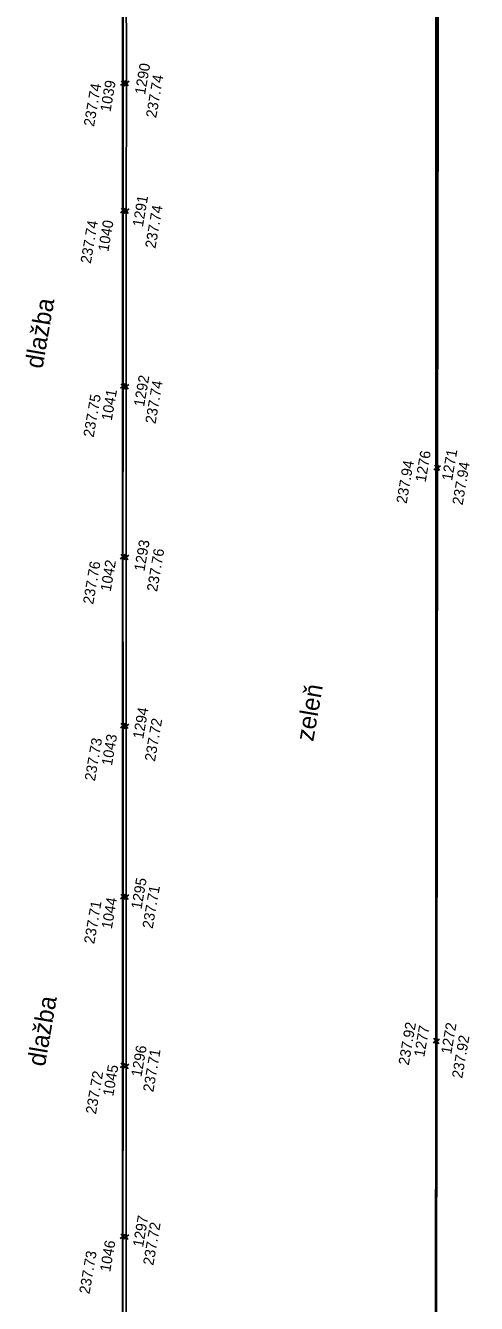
# Model space of a CAD drawing. Extents: x -264205 to -263659, y -1242401 to -1241986.
# Drawn here: x -263785.9 to -263764.7, y -1242184 to -1242123.8 of the extents above; entities that cross this region are included whole.
import ezdxf

# ---------------------------------------------------------------- set-up
doc = ezdxf.new("R2010")
doc.units = 0
for name, color, linetype in [('BOD_CISLO_2-4', 7, 'Continuous'), ('BOD_SYMBOL_2-4', 7, 'Continuous'), ('BOD_VYSKA_2-4', 7, 'Continuous'), ('POPIS_2-4', 7, 'Continuous'), ('PROJEKT_OBRUBNIKY_KOMUNIKACIE', 7, 'Continuous'), ('SITUACIA_DSP_2D', 7, 'Continuous'), ('SO_20-4_OBRUBNIKY_HORNA_HRANA', 7, 'Continuous')]:
    doc.layers.add(name, color=color, linetype=linetype)

msp = doc.modelspace()

# ---------------------------------------------------------------- linework, layer by layer
at = {"layer": 'BOD_SYMBOL_2-4'}
for p, q in [((-263781.243, -1242126.622), (-263781.423, -1242126.366)), ((-263781.097, -1242126.613), (-263781.277, -1242126.357)), ((-263781.205, -1242126.404), (-263781.461, -1242126.584)), ((-263781.059, -1242126.395), (-263781.315, -1242126.575)), ((-263781.205, -1242132.41), (-263781.461, -1242132.59)), ((-263781.243, -1242132.628), (-263781.423, -1242132.372)), ((-263781.062, -1242132.409), (-263781.318, -1242132.589)), ((-263781.1, -1242132.627), (-263781.28, -1242132.371)), ((-263781.214, -1242140.684), (-263781.47, -1242140.864)), ((-263781.252, -1242140.902), (-263781.432, -1242140.646)), ((-263781.069, -1242140.681), (-263781.325, -1242140.861)), ((-263781.107, -1242140.899), (-263781.287, -1242140.643)), ((-263766.415, -1242144.52), (-263766.671, -1242144.7)), ((-263766.453, -1242144.738), (-263766.633, -1242144.482)), ((-263766.365, -1242144.52), (-263766.621, -1242144.7)), ((-263766.403, -1242144.738), (-263766.583, -1242144.482)), ((-263781.219, -1242148.727), (-263781.475, -1242148.907)), ((-263781.257, -1242148.945), (-263781.437, -1242148.689)), ((-263781.073, -1242148.727), (-263781.329, -1242148.907)), ((-263781.111, -1242148.945), (-263781.291, -1242148.689)), ((-263781.214, -1242156.691), (-263781.47, -1242156.871)), ((-263781.252, -1242156.909), (-263781.432, -1242156.653)), ((-263781.073, -1242156.687), (-263781.329, -1242156.867)), ((-263781.111, -1242156.905), (-263781.291, -1242156.649)), ((-263781.216, -1242164.74), (-263781.472, -1242164.92)), ((-263781.254, -1242164.958), (-263781.434, -1242164.702)), ((-263781.072, -1242164.741), (-263781.328, -1242164.921)), ((-263781.11, -1242164.959), (-263781.29, -1242164.703)), ((-263766.455, -1242171.536), (-263766.711, -1242171.716)), ((-263766.493, -1242171.754), (-263766.673, -1242171.498)), ((-263766.405, -1242171.536), (-263766.661, -1242171.716)), ((-263766.443, -1242171.754), (-263766.623, -1242171.498)), ((-263781.217, -1242172.697), (-263781.473, -1242172.877)), ((-263781.255, -1242172.915), (-263781.435, -1242172.659)), ((-263781.072, -1242172.722), (-263781.328, -1242172.902)), ((-263781.11, -1242172.94), (-263781.29, -1242172.684)), ((-263781.22, -1242180.754), (-263781.476, -1242180.934)), ((-263781.258, -1242180.972), (-263781.438, -1242180.716)), ((-263781.077, -1242180.768), (-263781.333, -1242180.948)), ((-263781.115, -1242180.986), (-263781.295, -1242180.73))]:
    msp.add_line(p, q, dxfattribs=at)
at = {"layer": 'PROJEKT_OBRUBNIKY_KOMUNIKACIE'}
for p, q in [((-263766.58, -1242144.85), (-263766.58, -1242074.389)), ((-263766.58, -1242201.01), (-263766.58, -1242144.85))]:
    msp.add_line(p, q, dxfattribs=at)
msp.add_lwpolyline([(-263766.58, -1242083.485), (-263766.58, -1242201.01), (-263749.879, -1242212.113), (-263758.153, -1242224.365), (-263781.364, -1242208.936), (-263781.371, -1242084.903), (-263766.58, -1242083.485)], dxfattribs=at)
at = {"layer": 'SITUACIA_DSP_2D'}
for p, q in [((-263766.58, -1242144.85), (-263766.58, -1242074.389)), ((-263766.58, -1242083.485), (-263766.58, -1242201.01)), ((-263781.364, -1242208.936), (-263781.371, -1242084.903)), ((-263766.58, -1242201.01), (-263766.58, -1242144.85))]:
    msp.add_line(p, q, dxfattribs=at)
at = {"layer": 'SO_20-4_OBRUBNIKY_HORNA_HRANA'}
for points in [[(-263766.587, -1242077.959), (-263766.469, -1242083.522), (-263773.438, -1242084.169), (-263781.388, -1242084.901), (-263781.386, -1242085.716), (-263781.367, -1242092.693), (-263781.36, -1242099.718), (-263781.342, -1242106.76), (-263781.33, -1242113.728), (-263781.339, -1242120.772), (-263781.333, -1242126.494), (-263781.333, -1242132.5), (-263781.342, -1242140.774), (-263781.347, -1242148.817), (-263781.342, -1242156.781), (-263781.344, -1242164.83), (-263781.345, -1242172.787), (-263781.348, -1242180.844), (-263781.347, -1242189.849), (-263781.345, -1242197.855), (-263781.34, -1242203.874), (-263781.34, -1242208.844)], [(-263766.421, -1242083.663), (-263773.417, -1242084.312), (-263781.245, -1242085.033), (-263781.241, -1242085.71), (-263781.224, -1242092.7), (-263781.216, -1242099.721), (-263781.198, -1242106.757), (-263781.186, -1242113.724), (-263781.193, -1242120.791), (-263781.187, -1242126.485), (-263781.19, -1242132.499), (-263781.197, -1242140.771), (-263781.201, -1242148.817), (-263781.201, -1242156.777), (-263781.2, -1242164.831), (-263781.2, -1242172.812), (-263781.205, -1242180.858), (-263781.203, -1242189.85), (-263781.198, -1242197.862), (-263781.196, -1242203.867), (-263781.193, -1242208.803)], [(-263766.471, -1242083.668), (-263766.506, -1242116.681), (-263766.543, -1242144.61), (-263766.583, -1242171.626), (-263766.61, -1242199.584)], [(-263766.421, -1242083.663), (-263766.456, -1242116.681), (-263766.493, -1242144.61), (-263766.533, -1242171.626), (-263766.561, -1242201.061)]]:
    msp.add_lwpolyline(points, dxfattribs=at)

# ---------------------------------------------------------------- texts
at = {"layer": 'BOD_CISLO_2-4'}
for s, p in [('1290', (-263780.309, -1242127.053)), ('1039', (-263781.938, -1242127.859)), ('1291', (-263780.41, -1242133.281)), ('1040', (-263782.041, -1242134.449)), ('1292', (-263780.353, -1242141.759)), ('1041', (-263781.88, -1242142.419)), ('1276', (-263767.061, -1242145.313)), ('1271', (-263765.813, -1242145.246)), ('1293', (-263780.337, -1242149.517)), ('1042', (-263781.929, -1242150.465)), ('1294', (-263780.395, -1242157.416)), ('1043', (-263781.871, -1242158.677)), ('1295', (-263780.476, -1242165.447)), ('1044', (-263781.876, -1242166.375)), ('1277', (-263767.126, -1242172.409)), ('1272', (-263765.85, -1242172.273)), ('1296', (-263780.477, -1242173.344)), ('1045', (-263781.811, -1242174.26)), ('1297', (-263780.4, -1242181.367)), ('1046', (-263781.952, -1242182.533))]:
    msp.add_text(s, height=0.5, rotation=80.1724, dxfattribs=at).set_placement(p)
at = {"layer": 'BOD_VYSKA_2-4'}
for s, p in [('237.74', (-263779.782, -1242128.148)), ('237.74', (-263782.717, -1242128.554)), ('237.74', (-263779.818, -1242134.296)), ('237.74', (-263782.869, -1242135.014)), ('237.74', (-263779.814, -1242142.563)), ('237.75', (-263782.734, -1242143.2)), ('237.94', (-263767.96, -1242146.326)), ('237.94', (-263765.317, -1242146.394)), ('237.76', (-263779.74, -1242150.477)), ('237.76', (-263782.754, -1242151.075)), ('237.72', (-263779.84, -1242158.479)), ('237.73', (-263782.673, -1242159.402)), ('237.71', (-263779.948, -1242166.359)), ('237.71', (-263782.705, -1242167.077)), ('237.92', (-263767.859, -1242172.797)), ('237.92', (-263765.335, -1242173.416)), ('237.71', (-263779.918, -1242174.06)), ('237.72', (-263782.625, -1242175.102)), ('237.72', (-263779.916, -1242182.229)), ('237.73', (-263782.932, -1242183.578))]:
    msp.add_text(s, height=0.5, rotation=80.1724, dxfattribs=at).set_placement(p)
at = {"layer": 'POPIS_2-4'}
for s, p in [('dlažba', (-263785.15, -1242139.971)), ('zeleň', (-263772.368, -1242157.542)), ('dlažba', (-263785.034, -1242172.861))]:
    msp.add_text(s, height=0.8437, rotation=80.17241, dxfattribs=at).set_placement(p)

doc.saveas('drawing.dxf')
